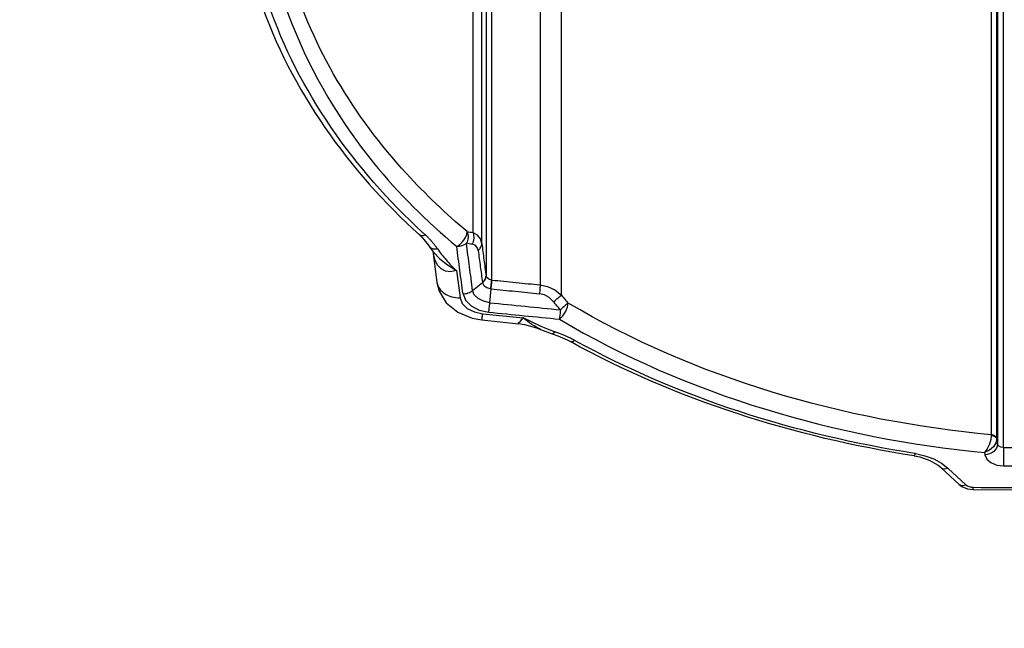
# Paper-space layout 'Sheet' of a CAD drawing. Header units: inches. Extents: x 0.2 to 10.8, y 0.2 to 8.3.
# Tile 474 of 545: x 7.365 to 7.68, y 5.85 to 6.045. Entities that reach past the tile are written whole.
import ezdxf

# ---------------------------------------------------------------- set-up
doc = ezdxf.new("R2010")
doc.units = ezdxf.units.IN
doc.header["$MEASUREMENT"] = 0
doc.layers.get('0').update_dxf_attribs({"lineweight": 5})
doc.styles.add('My Text', font='tahoma.ttf')
doc.dimstyles.new('My Dimension - mm [in] (ANSI)$0', dxfattribs={"dimtxt": 0.12, "dimasz": 0.09842519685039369, "dimexe": 0.125, "dimexo": 0.06299999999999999, "dimgap": 0.03149606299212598, "dimtad": 0, "dimlfac": 250, "dimzin": 4, "dimdsep": 46, "dimtxsty": 'My Text', "dimblk": 'Filled-1', "dimcen": 0.09, "dimclrd": 1, "dimclre": 1, "dimclrt": 1, "dimadec": 1, "dimazin": 1, "dimtfac": 1, "dimtofl": 0, "dimtmove": 0, "dimatfit": 3, "dimfxl": 1, "dimtolj": 1, "dimtzin": 4, "dimlwd": -1, "dimlwe": -1, "dimarcsym": 0})

# ---------------------------------------------------------------- blocks, each defined once
blk = doc.blocks.new('*D9')
at = {"color": 1, "true_color": 0xff0000}
for p, q in [((5.461310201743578, 5.576518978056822), (5.461310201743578, 5.817323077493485)), ((5.701310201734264, 5.590889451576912), (5.701310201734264, 5.817323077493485)), ((5.362885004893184, 5.692323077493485), (5.26445980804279, 5.692323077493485)), ((5.799735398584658, 5.692323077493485), (5.898160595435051, 5.692323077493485))]:
    blk.add_line(p, q, dxfattribs=at)
at = {"layer": 'Defpoints', "color": 0}
for p in [(5.461310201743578, 5.692323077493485), (5.701310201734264, 5.527889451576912), (5.461310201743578, 5.513518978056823)]:
    blk.add_point(p, dxfattribs=at)
at = {"color": 1, "true_color": 0xff0000, "insert": (6.673954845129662, 5.692323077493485), "char_height": 0.12, "attachment_point": 5, "style": 'My Text'}
blk.add_mtext('\\A1;60.00 mm [2.362 in]', dxfattribs=at)
blk = doc.blocks.new('Filled-1')

psp = doc.layouts.new('Sheet')

# ---------------------------------------------------------------- linework, layer by layer
at = {"color": 0, "linetype": 'ByBlock', "lineweight": -3}
for p, q in [((7.513790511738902, 6.237316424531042), (7.513790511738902, 5.962872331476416)), ((7.515608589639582, 5.961586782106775), (7.515608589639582, 6.236030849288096)), ((7.509583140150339, 6.219218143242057), (7.509583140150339, 5.976814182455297)), ((7.512433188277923, 5.973254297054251), (7.512433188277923, 6.218420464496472)), ((7.531122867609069, 6.20520486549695), (7.531122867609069, 5.960038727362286)), ((7.537894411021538, 5.956795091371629), (7.537894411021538, 6.203189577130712)), ((7.679403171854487, 5.908015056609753), (7.679403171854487, 6.180058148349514)), ((7.677410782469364, 6.173315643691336), (7.677410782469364, 5.909015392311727)), ((7.675449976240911, 6.159736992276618), (7.675449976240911, 5.912084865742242)), ((7.677181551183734, 5.910805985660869), (7.677181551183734, 6.158458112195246)), ((7.496731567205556, 5.970836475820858), (7.498034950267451, 5.960868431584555)), ((7.496755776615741, 5.970802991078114), (7.496792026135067, 5.970586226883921)), ((7.496792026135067, 5.970586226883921), (7.496976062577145, 5.969727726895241)), ((7.496800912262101, 5.970722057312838), (7.496881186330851, 5.970605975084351)), ((7.504316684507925, 5.964590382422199), (7.505465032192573, 5.955929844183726)), ((7.50950422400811, 5.95821022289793), (7.512629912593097, 5.96075492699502)), ((7.512626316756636, 5.960751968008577), (7.512648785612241, 5.960667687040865)), ((7.514994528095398, 5.9543280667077), (7.515441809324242, 5.958761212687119)), ((7.515298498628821, 5.958794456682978), (7.515441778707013, 5.958761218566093)), ((7.512436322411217, 5.948805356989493), (7.52417974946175, 5.947629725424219)), ((7.512755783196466, 5.950774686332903), (7.525701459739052, 5.949469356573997)), ((7.528580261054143, 5.9480710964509), (7.525701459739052, 5.949469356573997)), ((7.531468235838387, 5.946721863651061), (7.528580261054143, 5.9480710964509)), ((7.531240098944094, 5.945813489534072), (7.534902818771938, 5.944412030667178)), ((7.532500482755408, 5.946273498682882), (7.531468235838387, 5.946721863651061)), ((7.533443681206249, 5.945884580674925), (7.532500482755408, 5.946273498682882)), ((7.534283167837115, 5.945558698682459), (7.533443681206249, 5.945884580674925)), ((7.536989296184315, 5.944599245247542), (7.534283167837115, 5.945558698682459)), ((7.53810323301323, 5.944169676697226), (7.536989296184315, 5.944599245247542)), ((7.540782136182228, 5.942975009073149), (7.53810323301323, 5.944169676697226)), ((7.542136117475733, 5.942269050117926), (7.540782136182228, 5.942975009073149)), ((7.675449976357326, 5.912084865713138), (7.675449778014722, 5.911885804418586)), ((7.677181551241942, 5.910805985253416), (7.677181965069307, 5.910706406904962)), ((7.677410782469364, 5.909015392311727), (7.677181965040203, 5.910706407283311)), ((7.651177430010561, 5.906059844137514), (7.650894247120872, 5.906104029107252)), ((7.651177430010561, 5.906059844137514), (7.650897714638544, 5.906115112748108)), ((7.673288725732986, 5.906370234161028), (7.673378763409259, 5.905706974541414)), ((7.659453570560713, 5.901554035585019), (7.665208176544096, 5.896175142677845)), ((7.659517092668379, 5.903044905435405), (7.66159143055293, 5.901442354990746)), ((7.667350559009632, 5.896064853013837), (7.66159143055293, 5.901442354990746)), ((7.669659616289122, 5.89452078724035), (7.669648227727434, 5.895271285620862))]:
    psp.add_line(p, q, dxfattribs=at)
for points in [[(7.504420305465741, 5.972287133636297), (7.505321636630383, 5.972872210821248), (7.506082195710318, 5.97357532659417), (7.506710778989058, 5.974343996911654), (7.507220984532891, 5.975178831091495), (7.507597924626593, 5.976110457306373), (7.507749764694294, 5.977082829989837)], [(7.512433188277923, 5.973254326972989), (7.511981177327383, 5.974759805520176), (7.511023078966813, 5.975979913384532), (7.509583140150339, 5.976814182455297)], [(7.492457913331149, 5.976037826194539), (7.493267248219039, 5.975263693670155), (7.494969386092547, 5.973312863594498), (7.496871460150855, 5.970642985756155)], [(7.496871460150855, 5.970642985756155), (7.498994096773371, 5.968410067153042), (7.501492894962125, 5.966448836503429), (7.504316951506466, 5.964590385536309)], [(7.5112765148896, 5.97107983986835), (7.510975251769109, 5.97202521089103), (7.510332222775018, 5.972704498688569), (7.509375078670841, 5.973045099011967)], [(7.504316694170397, 5.964590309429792), (7.50243517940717, 5.964234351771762), (7.500781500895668, 5.964420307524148), (7.499417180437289, 5.965129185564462), (7.498348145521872, 5.966290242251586), (7.497544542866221, 5.96784825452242), (7.496976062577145, 5.969727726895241)], [(7.498036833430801, 5.960854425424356), (7.498762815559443, 5.958065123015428), (7.501059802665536, 5.954319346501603), (7.504712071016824, 5.951298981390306), (7.509342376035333, 5.949369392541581), (7.512436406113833, 5.948805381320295)], [(7.512630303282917, 5.960755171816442), (7.513268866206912, 5.961417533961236), (7.513652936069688, 5.96215207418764), (7.513782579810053, 5.962932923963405)], [(7.512648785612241, 5.960667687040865), (7.513101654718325, 5.95985437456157), (7.514046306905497, 5.95918665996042), (7.515298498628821, 5.958794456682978)], [(7.515608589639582, 5.961591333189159), (7.51473508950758, 5.961895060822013), (7.514079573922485, 5.962358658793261), (7.513790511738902, 5.962876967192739)], [(7.51499453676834, 5.954328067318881), (7.512960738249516, 5.954798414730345), (7.51123821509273, 5.955684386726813), (7.510040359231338, 5.956875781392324), (7.509504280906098, 5.958210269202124)], [(7.531122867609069, 5.960038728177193), (7.533498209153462, 5.959545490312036), (7.535805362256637, 5.958456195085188), (7.537894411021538, 5.956795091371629)], [(7.505465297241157, 5.95592984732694), (7.50619576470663, 5.954102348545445), (7.507786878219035, 5.952529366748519), (7.5100519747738, 5.951375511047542), (7.512755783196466, 5.950774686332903)], [(7.506416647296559, 5.957178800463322), (7.507211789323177, 5.95511159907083), (7.509015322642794, 5.953307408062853), (7.511608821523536, 5.951991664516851), (7.514658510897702, 5.95132583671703)], [(7.535392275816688, 5.954648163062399), (7.534004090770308, 5.955966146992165), (7.532457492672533, 5.956835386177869), (7.530874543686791, 5.957221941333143)], [(7.537255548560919, 5.949069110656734), (7.538307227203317, 5.950094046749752), (7.539219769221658, 5.95145613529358), (7.539836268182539, 5.952922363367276), (7.540052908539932, 5.954241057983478)], [(7.524175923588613, 5.947630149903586), (7.524219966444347, 5.947845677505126), (7.5247708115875, 5.948439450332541), (7.525701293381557, 5.949469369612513)], [(7.53123333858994, 5.945816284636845), (7.530844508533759, 5.945992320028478), (7.530006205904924, 5.946431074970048), (7.529211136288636, 5.94690494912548), (7.528486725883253, 5.947371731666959), (7.527836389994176, 5.947815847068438), (7.527258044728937, 5.948232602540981), (7.526745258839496, 5.948620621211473), (7.526255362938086, 5.949008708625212), (7.525701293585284, 5.949469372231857)], [(7.524176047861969, 5.947631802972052), (7.526142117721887, 5.947352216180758), (7.529984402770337, 5.94630888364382), (7.531233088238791, 5.945816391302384)], [(7.53490470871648, 5.944411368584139), (7.535191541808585, 5.944458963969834), (7.535752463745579, 5.945036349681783)], [(7.534904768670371, 5.944411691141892), (7.53677774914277, 5.943730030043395), (7.539724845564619, 5.942421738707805), (7.540765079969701, 5.941874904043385)], [(7.540765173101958, 5.941875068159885), (7.541227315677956, 5.941807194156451), (7.542136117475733, 5.942269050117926)], [(7.675449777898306, 5.911885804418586), (7.67529798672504, 5.910593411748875), (7.674847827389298, 5.909083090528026), (7.674146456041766, 5.907591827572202), (7.673288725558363, 5.90637022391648)], [(7.677181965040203, 5.910706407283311), (7.676918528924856, 5.90949053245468), (7.67610937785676, 5.908223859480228), (7.674840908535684, 5.907117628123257), (7.673288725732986, 5.906370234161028)], [(7.679403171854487, 5.908015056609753), (7.678467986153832, 5.908156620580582), (7.677736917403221, 5.908519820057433), (7.677410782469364, 5.909015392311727)], [(7.650745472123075, 5.905344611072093), (7.650933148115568, 5.905499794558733), (7.651177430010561, 5.906059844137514)], [(7.650745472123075, 5.905344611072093), (7.652595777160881, 5.90497525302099), (7.65582255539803, 5.903882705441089), (7.658445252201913, 5.902384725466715), (7.659451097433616, 5.90155635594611)], [(7.651177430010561, 5.906059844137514), (7.654237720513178, 5.905386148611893), (7.657041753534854, 5.904371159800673), (7.659517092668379, 5.903044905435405)], [(7.673379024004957, 5.9057069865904), (7.673979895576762, 5.904319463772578), (7.675317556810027, 5.903164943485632), (7.677200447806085, 5.902400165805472), (7.679361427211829, 5.902124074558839)], [(7.659453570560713, 5.901554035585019), (7.659806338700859, 5.901321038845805), (7.660627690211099, 5.901191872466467), (7.66159143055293, 5.901442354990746)], [(7.665205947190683, 5.896177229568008), (7.666056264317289, 5.895526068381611), (7.667802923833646, 5.894772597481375), (7.669659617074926, 5.894520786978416)], [(7.665208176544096, 5.896175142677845), (7.665561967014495, 5.895941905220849), (7.666385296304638, 5.895813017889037), (7.667350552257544, 5.896064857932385)], [(7.667350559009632, 5.896064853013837), (7.667801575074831, 5.895736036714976), (7.668353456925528, 5.895487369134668), (7.668978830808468, 5.895329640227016), (7.669648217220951, 5.895271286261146)], [(7.669659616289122, 5.89452078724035), (7.695944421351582, 5.89436608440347), (7.723962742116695, 5.894366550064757), (7.750095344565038, 5.894520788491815)]]:
    psp.add_lwpolyline(points, dxfattribs=at)
for centre, radius, start, end in [((7.64182727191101, 6.138340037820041), 0.2192762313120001, 227.3924480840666, 227.7483032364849), ((7.479223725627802, 5.959075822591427), 0.02273799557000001, 38.24826455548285, 38.59329408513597), ((8.222916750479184, 12.93389008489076), 7.015371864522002, 264.2084163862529, 264.3938388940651), ((8.222988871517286, 12.92975044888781), 7.014281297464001, 264.2041620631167, 264.3896630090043), ((7.709877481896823, 10.33233011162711), 4.424420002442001, 269.605357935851, 270.3946420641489), ((7.709877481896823, 10.27438904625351), 4.372371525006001, 269.6001130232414, 270.3998894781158), ((7.709877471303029, 10.47098012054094), 4.575885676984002, 269.4962733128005, 270.5037271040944)]:
    psp.add_arc(centre, radius, start, end, dxfattribs=at)
for points, knots in [([(7.4415363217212, 6.092934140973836), (7.441890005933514, 6.059400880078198), (7.461914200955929, 6.012656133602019), (7.494785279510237, 5.980396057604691), (7.504420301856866, 5.972287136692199)], [0, 0, 0, 0, 0.7269966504, 1, 1, 1, 1]), ([(7.507749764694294, 5.977082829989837), (7.500902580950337, 5.982845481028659), (7.47659052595, 6.005866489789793), (7.458246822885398, 6.035780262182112), (7.451351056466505, 6.059350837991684)], [0, 0, 0, 0, 0.2670830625, 1, 1, 1, 1]), ([(7.507749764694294, 5.977082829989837), (7.507974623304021, 5.976491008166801), (7.508153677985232, 5.975182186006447), (7.507807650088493, 5.973911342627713), (7.507513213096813, 5.973337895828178)], [0, 0, 0, 0, 0.4954917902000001, 1, 1, 1, 1]), ([(7.50774976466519, 5.977082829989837), (7.508054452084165, 5.977035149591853), (7.508665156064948, 5.976942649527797), (7.509276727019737, 5.976856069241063), (7.509583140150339, 5.976814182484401)], [0, 0, 0, 0, 0.499297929, 1, 1, 1, 1]), ([(7.509583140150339, 5.976814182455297), (7.509814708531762, 5.976220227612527), (7.51000607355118, 5.974904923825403), (7.509667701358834, 5.973623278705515), (7.509375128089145, 5.973045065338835)], [0, 0, 0, 0, 0.4959083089, 1, 1, 1, 1]), ([(7.494388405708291, 5.97603216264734), (7.494054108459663, 5.975874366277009), (7.493403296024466, 5.975651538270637), (7.492681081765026, 5.975836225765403), (7.492458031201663, 5.976038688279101)], [0, 0, 0, 0, 0.5510004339, 1, 1, 1, 1]), ([(7.494387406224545, 5.976031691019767), (7.49463332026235, 5.975808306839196), (7.495111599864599, 5.975356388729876), (7.495571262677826, 5.974885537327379), (7.495793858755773, 5.974647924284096)], [0, 0, 0, 0, 0.5050439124, 1, 1, 1, 1]), ([(7.495793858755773, 5.974647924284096), (7.496004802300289, 5.974422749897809), (7.496414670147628, 5.973967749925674), (7.496806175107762, 5.973496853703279), (7.496995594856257, 5.973259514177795)], [0, 0, 0, 0, 0.5039898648, 1, 1, 1, 1]), ([(7.507513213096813, 5.973337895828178), (7.507094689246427, 5.972999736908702), (7.506093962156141, 5.972476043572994), (7.504985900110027, 5.972292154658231), (7.504420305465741, 5.972287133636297)], [0, 0, 0, 0, 0.4875180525, 1, 1, 1, 1]), ([(7.509375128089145, 5.973045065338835), (7.509063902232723, 5.973090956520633), (7.508442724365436, 5.973185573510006), (7.507822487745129, 5.973286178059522), (7.507513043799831, 5.973337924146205)], [0, 0, 0, 0, 0.5006767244, 1, 1, 1, 1]), ([(7.509504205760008, 5.958210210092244), (7.509171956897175, 5.960728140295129), (7.508507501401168, 5.965770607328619), (7.50784470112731, 5.970813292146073), (7.507513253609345, 5.973337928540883)], [0, 0, 0, 0, 0.4993566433, 1, 1, 1, 1]), ([(7.511276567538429, 5.971079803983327), (7.511620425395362, 5.971358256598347), (7.512180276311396, 5.972014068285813), (7.512435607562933, 5.972856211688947), (7.512433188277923, 5.973254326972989)], [0, 0, 0, 0, 0.526375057, 1, 1, 1, 1]), ([(7.512433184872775, 5.973254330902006), (7.512659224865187, 5.971522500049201), (7.513111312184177, 5.968061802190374), (7.513564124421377, 5.964601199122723), (7.513790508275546, 5.962872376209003)], [0, 0, 0, 0, 0.5004209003, 1, 1, 1, 1]), ([(7.496966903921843, 5.971499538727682), (7.496732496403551, 5.971528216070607), (7.496263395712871, 5.97167402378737), (7.495904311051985, 5.972008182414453), (7.495758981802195, 5.972198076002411)], [0, 0, 0, 0, 0.4968770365, 1, 1, 1, 1]), ([(7.496860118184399, 5.970644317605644), (7.496897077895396, 5.970495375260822), (7.496953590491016, 5.97019128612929), (7.496974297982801, 5.969882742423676), (7.496976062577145, 5.969727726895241)], [0, 0, 0, 0, 0.4974617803, 1, 1, 1, 1]), ([(7.498214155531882, 5.971581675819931), (7.498008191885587, 5.971529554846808), (7.497593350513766, 5.971458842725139), (7.497170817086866, 5.971468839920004), (7.496966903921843, 5.971499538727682)], [0, 0, 0, 0, 0.5074583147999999, 1, 1, 1, 1]), ([(7.49708068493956, 5.973152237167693), (7.497281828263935, 5.972897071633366), (7.497670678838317, 5.972381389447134), (7.498036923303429, 5.971849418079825), (7.498213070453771, 5.971581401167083)], [0, 0, 0, 0, 0.503247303, 1, 1, 1, 1]), ([(7.498214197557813, 5.971581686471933), (7.499049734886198, 5.970310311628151), (7.501044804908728, 5.967922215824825), (7.503204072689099, 5.965705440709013), (7.504316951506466, 5.964590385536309)], [0, 0, 0, 0, 0.4912755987, 1, 1, 1, 1]), ([(7.506416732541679, 5.957178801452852), (7.50608359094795, 5.959693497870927), (7.505417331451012, 5.96472950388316), (7.504752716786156, 5.969765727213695), (7.504420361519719, 5.972287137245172)], [0, 0, 0, 0, 0.4993550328, 1, 1, 1, 1]), ([(7.511276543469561, 5.971079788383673), (7.51150202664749, 5.969357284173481), (7.511952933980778, 5.965915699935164), (7.512404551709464, 5.962474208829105), (7.512630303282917, 5.960755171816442)], [0, 0, 0, 0, 0.5004901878, 1, 1, 1, 1]), ([(7.498037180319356, 5.960854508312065), (7.498230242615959, 5.959423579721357), (7.500438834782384, 5.956556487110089), (7.503741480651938, 5.955910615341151), (7.505465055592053, 5.95592966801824)], [0, 0, 0, 0, 0.4558358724, 1, 1, 1, 1]), ([(7.512648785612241, 5.960667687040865), (7.51299074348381, 5.960952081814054), (7.51354574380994, 5.961622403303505), (7.513793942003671, 5.962473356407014), (7.513790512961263, 5.96287682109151)], [0, 0, 0, 0, 0.5243357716, 1, 1, 1, 1]), ([(7.515298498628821, 5.958794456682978), (7.515356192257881, 5.959297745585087), (7.515461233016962, 5.960229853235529), (7.515563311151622, 5.96116229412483), (7.515608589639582, 5.961591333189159)], [0, 0, 0, 0, 0.5400654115, 1, 1, 1, 1]), ([(7.515441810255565, 5.958761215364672), (7.515492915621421, 5.959268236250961), (7.515582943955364, 5.960207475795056), (7.515665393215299, 5.961147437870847), (7.515699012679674, 5.961580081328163)], [0, 0, 0, 0, 0.5400843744, 1, 1, 1, 1]), ([(7.515608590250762, 5.961586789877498), (7.5181940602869, 5.96132601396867), (7.523365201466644, 5.960807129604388), (7.528536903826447, 5.96029386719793), (7.5311228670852, 5.960038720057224)], [0, 0, 0, 0, 0.5000065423, 1, 1, 1, 1]), ([(7.506416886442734, 5.95717763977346), (7.50698126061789, 5.957179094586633), (7.508087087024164, 5.957355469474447), (7.509086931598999, 5.957874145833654), (7.509504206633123, 5.958210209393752)], [0, 0, 0, 0, 0.5129976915, 1, 1, 1, 1]), ([(7.515442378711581, 5.958766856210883), (7.51801412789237, 5.958506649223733), (7.523157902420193, 5.957988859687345), (7.52830223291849, 5.957476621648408), (7.530874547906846, 5.957221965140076)], [0, 0, 0, 0, 0.4999990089, 1, 1, 1, 1]), ([(7.531122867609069, 5.960038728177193), (7.531091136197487, 5.959606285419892), (7.531011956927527, 5.958666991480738), (7.530924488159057, 5.957728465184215), (7.530874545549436, 5.957221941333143)], [0, 0, 0, 0, 0.4600170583, 1, 1, 1, 1]), ([(7.514659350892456, 5.951325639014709), (7.514717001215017, 5.951776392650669), (7.514833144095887, 5.952776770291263), (7.514939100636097, 5.953778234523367), (7.514994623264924, 5.954328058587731)], [0, 0, 0, 0, 0.451246, 1, 1, 1, 1]), ([(7.535392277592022, 5.954648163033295), (7.535871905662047, 5.955052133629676), (7.536709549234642, 5.95576357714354), (7.537541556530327, 5.956481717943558), (7.537894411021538, 5.956795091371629)], [0, 0, 0, 0, 0.5705929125, 1, 1, 1, 1]), ([(7.537585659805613, 5.952073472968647), (7.537217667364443, 5.95250050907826), (7.536484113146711, 5.953356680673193), (7.535755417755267, 5.954216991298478), (7.535392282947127, 5.954648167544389)], [0, 0, 0, 0, 0.4999993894, 1, 1, 1, 1]), ([(7.537894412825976, 5.956795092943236), (7.538251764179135, 5.956367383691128), (7.538968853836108, 5.95551399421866), (7.539690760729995, 5.954664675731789), (7.54005291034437, 5.954241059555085)], [0, 0, 0, 0, 0.5000129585, 1, 1, 1, 1]), ([(7.537585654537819, 5.952073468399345), (7.537531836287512, 5.951522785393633), (7.537428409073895, 5.950520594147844), (7.537313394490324, 5.949519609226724), (7.537255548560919, 5.949069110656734)], [0, 0, 0, 0, 0.5491856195, 1, 1, 1, 1]), ([(7.540052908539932, 5.954241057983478), (7.539704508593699, 5.953923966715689), (7.538884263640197, 5.953198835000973), (7.538058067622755, 5.952480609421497), (7.537585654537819, 5.952073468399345)], [0, 0, 0, 0, 0.4303237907, 1, 1, 1, 1]), ([(7.512436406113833, 5.948805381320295), (7.51262150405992, 5.948791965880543), (7.512448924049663, 5.949884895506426), (7.512695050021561, 5.950298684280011), (7.512755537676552, 5.950774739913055)], [0, 0, 0, 0, 0.2788772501, 1, 1, 1, 1]), ([(7.675449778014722, 5.911885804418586), (7.675863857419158, 5.911852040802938), (7.676604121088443, 5.911667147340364), (7.677139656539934, 5.911024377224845), (7.677181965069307, 5.910706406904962)], [0, 0, 0, 0, 0.5643015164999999, 1, 1, 1, 1]), ([(7.677181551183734, 5.910805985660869), (7.677139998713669, 5.911141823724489), (7.67662968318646, 5.911826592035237), (7.675867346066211, 5.912046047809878), (7.675449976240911, 5.912084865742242)], [0, 0, 0, 0, 0.4466899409, 1, 1, 1, 1]), ([(7.677410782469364, 5.909015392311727), (7.677418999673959, 5.908167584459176), (7.676300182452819, 5.90633410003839), (7.674392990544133, 5.905754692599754), (7.673378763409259, 5.905706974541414)], [0, 0, 0, 0, 0.455049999, 1, 1, 1, 1]), ([(7.679403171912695, 5.908015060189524), (7.67938938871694, 5.907014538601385), (7.679373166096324, 5.905050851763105), (7.6793630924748, 5.903087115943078), (7.679364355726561, 5.902123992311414)], [0, 0, 0, 0, 0.5095460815, 1, 1, 1, 1])]:
    psp.add_open_spline(points, degree=3, knots=knots, dxfattribs=at)
for points in [[(7.441497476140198, 6.051094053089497), (7.45116782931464, 6.022441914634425), (7.470073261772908, 5.996371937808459), (7.492456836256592, 5.976038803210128)], [(7.493383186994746, 5.976951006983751), (7.471823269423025, 5.99678172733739), (7.453625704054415, 6.022062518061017), (7.444258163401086, 6.049817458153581)], [(7.675449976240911, 5.912084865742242), (7.628383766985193, 5.916462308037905), (7.580691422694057, 5.930097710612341), (7.540052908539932, 5.954241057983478)], [(7.537255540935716, 5.949069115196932), (7.578114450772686, 5.924794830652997), (7.625986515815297, 5.910973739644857), (7.673288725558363, 5.90637022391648)], [(7.650745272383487, 5.905344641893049), (7.612575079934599, 5.911285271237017), (7.574606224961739, 5.923247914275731), (7.540764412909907, 5.941875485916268)], [(7.650894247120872, 5.906104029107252), (7.613148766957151, 5.912008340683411), (7.575605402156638, 5.923846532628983), (7.542136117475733, 5.942269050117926)]]:
    psp.add_open_spline(points, degree=3, dxfattribs=at)

# ---------------------------------------------------------------- dimensions: what is measured, and where the dimension line sits
dim = psp.add_linear_dim(base=(5.461310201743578, 5.692323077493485), p1=(5.701310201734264, 5.527889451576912), p2=(5.461310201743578, 5.513518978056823), dimstyle='My Dimension - mm [in] (ANSI)$0', override={"dimpost": ' mm'})
dim.commit()
dim.dimension.update_dxf_attribs({"geometry": '*D9', "text_midpoint": (6.673954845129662, 5.692323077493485), "dimtype": 160})

doc.saveas('drawing.dxf')
